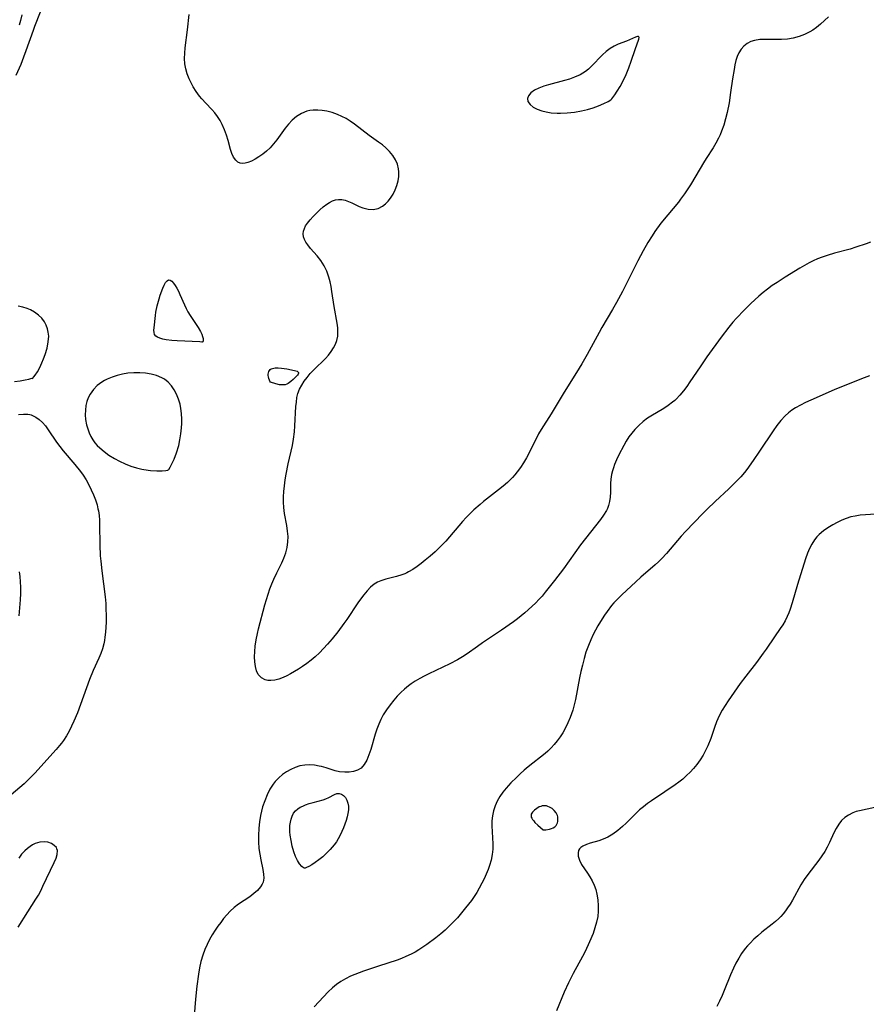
# Model space of a CAD drawing. Header units: inches. Extents: x 1073367 to 1082519, y 1569854 to 1574957.
# Tile 340 of 565: x 1081195 to 1081443, y 1570998 to 1571287. Entities that reach past the tile are written whole.
import ezdxf

# ---------------------------------------------------------------- set-up
doc = ezdxf.new("R2010")
doc.units = ezdxf.units.IN
doc.header["$MEASUREMENT"] = 0
doc.layers.add('CGG_CurvaNivelLidar_v1', color=7, linetype='Continuous', lineweight=30, true_color=0x008008)

msp = doc.modelspace()

# ---------------------------------------------------------------- linework, layer by layer
at = {"layer": 'CGG_CurvaNivelLidar_v1'}
for points in [[(1081201.0032, 1571288.7838, 77), (1081199.3447, 1571284.6313, 77), (1081198.9011, 1571283.4445, 77), (1081196.8161, 1571277.4462, 77), (1081196.1353, 1571275.6161, 77), (1081195.2733, 1571273.5046, 77), (1081193.8824, 1571270.2905, 77)], [(1081195.6466, 1571288.0331, 76.5), (1081195.2484, 1571286.3741, 76.5), (1081194.8549, 1571285.0027, 76.5)], [(1081432.0751, 1571287.4857, 77), (1081430.9474, 1571286.3548, 77), (1081429.7828, 1571285.2898, 77), (1081428.579, 1571284.3092, 77), (1081427.547, 1571283.5811, 77), (1081426.6806, 1571283.0647, 77), (1081425.1221, 1571282.2901, 77), (1081423.4892, 1571281.6599, 77), (1081421.7938, 1571281.1983, 77), (1081420.0588, 1571280.9262, 77), (1081418.2975, 1571280.8063, 77), (1081416.9006, 1571280.7894, 77), (1081413.7329, 1571280.8308, 77), (1081412.0192, 1571280.7728, 77), (1081410.4086, 1571280.5417, 77), (1081409.382, 1571280.227, 77), (1081408.2935, 1571279.6594, 77), (1081407.3296, 1571278.8967, 77), (1081406.5004, 1571277.9666, 77), (1081405.8232, 1571276.8882, 77), (1081405.3507, 1571275.7955, 77), (1081404.9838, 1571274.6138, 77), (1081404.6872, 1571273.3626, 77), (1081404.4285, 1571272.0387, 77), (1081403.984, 1571269.2773, 77), (1081403.4123, 1571265.2331, 77), (1081402.9533, 1571262.2828, 77), (1081402.3912, 1571259.4137, 77), (1081401.9302, 1571257.545, 77), (1081401.3971, 1571255.7255, 77), (1081400.7686, 1571253.9487, 77), (1081400.3328, 1571252.9037, 77), (1081399.8526, 1571251.8806, 77), (1081399.0866, 1571250.4437, 77), (1081398.2537, 1571249.0446, 77), (1081396.2823, 1571245.9621, 77), (1081395.4924, 1571244.6705, 77), (1081393.2194, 1571240.8267, 77), (1081391.6317, 1571238.2148, 77), (1081389.9034, 1571235.5731, 77), (1081388.7591, 1571233.9886, 77), (1081388.0854, 1571233.1249, 77), (1081384.9567, 1571229.3967, 77), (1081382.9948, 1571226.9579, 77), (1081381.2312, 1571224.515, 77), (1081380.398, 1571223.2587, 77), (1081379.1815, 1571221.2954, 77), (1081377.7743, 1571218.8819, 77), (1081376.1991, 1571215.974, 77), (1081371.6961, 1571206.9442, 77), (1081369.9958, 1571203.6994, 77), (1081368.8303, 1571201.6438, 77), (1081365.6999, 1571196.4222, 77), (1081364.8328, 1571194.9154, 77), (1081361.3172, 1571188.4977, 77), (1081359.7598, 1571185.7287, 77), (1081358.2593, 1571183.2091, 77), (1081354.6344, 1571177.4809, 77), (1081350.7942, 1571171.1133, 77), (1081347.9131, 1571166.5666, 77), (1081347.1169, 1571165.2123, 77), (1081346.5768, 1571164.2235, 77), (1081343.5192, 1571158.2096, 77), (1081342.6944, 1571156.7806, 77), (1081341.8002, 1571155.3986, 77), (1081340.8274, 1571154.0747, 77), (1081340.1617, 1571153.267, 77), (1081339.4622, 1571152.4873, 77), (1081338.722, 1571151.7255, 77), (1081337.9511, 1571150.9921, 77), (1081336.6982, 1571149.9055, 77), (1081335.3983, 1571148.8619, 77), (1081330.9766, 1571145.3977, 77), (1081329.9564, 1571144.5553, 77), (1081328.1474, 1571142.9627, 77), (1081326.9883, 1571141.8527, 77), (1081325.8641, 1571140.7069, 77), (1081324.7725, 1571139.5304, 77), (1081323.7123, 1571138.3271, 77), (1081321.0045, 1571135.1032, 77), (1081319.9032, 1571133.8483, 77), (1081319.0002, 1571132.8839, 77), (1081318.1479, 1571132.0228, 77), (1081316.7535, 1571130.7024, 77), (1081315.3234, 1571129.4354, 77), (1081313.8716, 1571128.2183, 77), (1081312.6858, 1571127.2721, 77), (1081311.487, 1571126.3764, 77), (1081310.2678, 1571125.5506, 77), (1081309.0199, 1571124.8184, 77), (1081308.4444, 1571124.5256, 77), (1081307.8982, 1571124.2762, 77), (1081307.0148, 1571123.9307, 77), (1081305.4504, 1571123.4508, 77), (1081302.3413, 1571122.6605, 77), (1081300.8669, 1571122.1852, 77), (1081299.8752, 1571121.7467, 77), (1081299.3533, 1571121.4513, 77), (1081298.9333, 1571121.173, 77), (1081297.8388, 1571120.2788, 77), (1081296.8142, 1571119.2294, 77), (1081295.8402, 1571118.0618, 77), (1081294.9004, 1571116.8061, 77), (1081294.1432, 1571115.7251, 77), (1081290.8881, 1571110.8875, 77), (1081290.0213, 1571109.6528, 77), (1081288.2164, 1571107.2168, 77), (1081286.5837, 1571105.1689, 77), (1081285.2639, 1571103.6076, 77), (1081284.0934, 1571102.333, 77), (1081282.8749, 1571101.108, 77), (1081281.6143, 1571099.9354, 77), (1081280.4197, 1571098.9088, 77), (1081279.1935, 1571097.942, 77), (1081277.9358, 1571097.0482, 77), (1081276.7451, 1571096.2932, 77), (1081274.4156, 1571094.9487, 77), (1081273.2933, 1571094.3547, 77), (1081272.1778, 1571093.8322, 77), (1081270.9894, 1571093.3826, 77), (1081269.8209, 1571093.0766, 77), (1081268.6036, 1571092.9441, 77), (1081267.7643, 1571092.995, 77), (1081266.9783, 1571093.1807, 77), (1081265.8325, 1571093.7974, 77), (1081264.9379, 1571094.759, 77), (1081264.4116, 1571095.8165, 77), (1081264.0739, 1571097.0451, 77), (1081263.881, 1571098.4823, 77), (1081263.825, 1571099.9418, 77), (1081263.876, 1571101.4654, 77), (1081264.0266, 1571103.031, 77), (1081264.3171, 1571104.8783, 77), (1081264.7, 1571106.7438, 77), (1081265.0166, 1571108.1017, 77), (1081266.8388, 1571115.1934, 77), (1081267.2947, 1571116.7593, 77), (1081267.7963, 1571118.3084, 77), (1081268.3401, 1571119.8373, 77), (1081268.9248, 1571121.3416, 77), (1081269.5, 1571122.6962, 77), (1081270.3911, 1571124.5743, 77), (1081271.8375, 1571127.4985, 77), (1081272.4324, 1571128.8486, 77), (1081272.9942, 1571130.4068, 77), (1081273.4045, 1571131.9876, 77), (1081273.6304, 1571133.5873, 77), (1081273.6495, 1571135.179, 77), (1081273.5118, 1571136.7832, 77), (1081273.2729, 1571138.3973, 77), (1081272.6507, 1571141.9487, 77), (1081272.434, 1571143.6768, 77), (1081272.3477, 1571145.2228, 77), (1081272.3506, 1571146.7836, 77), (1081272.4282, 1571148.3919, 77), (1081272.5759, 1571150.006, 77), (1081272.8091, 1571151.7425, 77), (1081273.1036, 1571153.4781, 77), (1081273.718, 1571156.4927, 77), (1081274.9361, 1571161.8654, 77), (1081275.2647, 1571163.6987, 77), (1081275.5308, 1571165.8437, 77), (1081275.6728, 1571167.5722, 77), (1081275.9847, 1571173.23, 77), (1081276.0935, 1571174.5688, 77), (1081276.2714, 1571175.8689, 77), (1081276.5684, 1571177.1246, 77), (1081277.0377, 1571178.3627, 77), (1081277.6541, 1571179.5537, 77), (1081278.3875, 1571180.7029, 77), (1081279.2131, 1571181.8136, 77), (1081280.1567, 1571182.9296, 77), (1081281.2401, 1571184.059, 77), (1081284.6151, 1571187.3456, 77), (1081285.5089, 1571188.3293, 77), (1081286.3207, 1571189.3519, 77), (1081287.0226, 1571190.4227, 77), (1081287.5673, 1571191.5063, 77), (1081287.9662, 1571192.6387, 77), (1081288.2097, 1571193.8397, 77), (1081288.2934, 1571194.9194, 77), (1081288.2523, 1571196.2858, 77), (1081288.0887, 1571197.6715, 77), (1081287.1639, 1571202.5926, 77), (1081286.5284, 1571206.9999, 77), (1081286.2894, 1571208.4275, 77), (1081286.0024, 1571209.834, 77), (1081285.6488, 1571211.2068, 77), (1081285.0596, 1571212.8871, 77), (1081284.243, 1571214.4966, 77), (1081283.2527, 1571216.005, 77), (1081282.1534, 1571217.4165, 77), (1081280.2766, 1571219.5782, 77), (1081279.4354, 1571220.6184, 77), (1081278.8987, 1571221.4036, 77), (1081278.4825, 1571222.2047, 77), (1081278.2226, 1571223.0172, 77), (1081278.1267, 1571223.8437, 77), (1081278.2012, 1571224.6543, 77), (1081278.434, 1571225.45, 77), (1081278.8186, 1571226.2343, 77), (1081279.3232, 1571226.9985, 77), (1081280.1264, 1571227.9918, 77), (1081281.0357, 1571228.9709, 77), (1081282.0063, 1571229.9381, 77), (1081282.9916, 1571230.8755, 77), (1081283.9993, 1571231.7642, 77), (1081285.0338, 1571232.5629, 77), (1081285.8345, 1571233.077, 77), (1081286.6558, 1571233.492, 77), (1081287.565, 1571233.8021, 77), (1081288.4935, 1571233.9442, 77), (1081289.4469, 1571233.8988, 77), (1081290.4036, 1571233.6897, 77), (1081291.3877, 1571233.3409, 77), (1081292.3693, 1571232.9037, 77), (1081294.5048, 1571231.8786, 77), (1081295.5957, 1571231.4393, 77), (1081297.1071, 1571231.0501, 77), (1081298.6189, 1571230.9878, 77), (1081300.0387, 1571231.3122, 77), (1081301.371, 1571231.9834, 77), (1081302.2325, 1571232.638, 77), (1081303.0232, 1571233.4191, 77), (1081303.7365, 1571234.3065, 77), (1081304.4839, 1571235.4942, 77), (1081305.1059, 1571236.7777, 77), (1081305.5741, 1571238.0526, 77), (1081305.9168, 1571239.3624, 77), (1081306.1186, 1571240.6858, 77), (1081306.1556, 1571242.0028, 77), (1081306.0622, 1571242.9344, 77), (1081305.7318, 1571244.243, 77), (1081305.2018, 1571245.5004, 77), (1081304.4178, 1571246.8234, 77), (1081303.4422, 1571248.0378, 77), (1081302.3728, 1571249.053, 77), (1081301.3174, 1571249.9082, 77), (1081300.2012, 1571250.7366, 77), (1081297.4405, 1571252.6988, 77), (1081293.1341, 1571256.0055, 77), (1081291.9038, 1571256.8658, 77), (1081290.6943, 1571257.614, 77), (1081289.4488, 1571258.2786, 77), (1081288.1698, 1571258.845, 77), (1081286.6018, 1571259.3773, 77), (1081285.0115, 1571259.7654, 77), (1081283.6718, 1571259.9872, 77), (1081282.3424, 1571260.1009, 77), (1081281.034, 1571260.0851, 77), (1081280.0696, 1571259.9718, 77), (1081279.1304, 1571259.7601, 77), (1081277.5782, 1571259.1474, 77), (1081276.1349, 1571258.2638, 77), (1081274.8191, 1571257.1492, 77), (1081273.8015, 1571256.0346, 77), (1081272.8526, 1571254.8201, 77), (1081270.3864, 1571251.4561, 77), (1081269.431, 1571250.2424, 77), (1081268.4369, 1571249.1033, 77), (1081267.3861, 1571248.0788, 77), (1081266.2636, 1571247.1933, 77), (1081265.1075, 1571246.4172, 77), (1081264.0174, 1571245.7547, 77), (1081262.9416, 1571245.1884, 77), (1081261.8876, 1571244.7648, 77), (1081261.064, 1571244.5624, 77), (1081260.2763, 1571244.5064, 77), (1081259.6286, 1571244.5949, 77), (1081258.9469, 1571244.875, 77), (1081258.3117, 1571245.4077, 77), (1081257.6757, 1571246.3598, 77), (1081257.2189, 1571247.41, 77), (1081256.8254, 1571248.5959, 77), (1081256.0893, 1571251.212, 77), (1081255.6116, 1571252.7789, 77), (1081255.0253, 1571254.3608, 77), (1081254.3356, 1571255.9089, 77), (1081253.7092, 1571257.1058, 77), (1081252.9938, 1571258.2432, 77), (1081252.1817, 1571259.2949, 77), (1081251.2906, 1571260.2978, 77), (1081249.5188, 1571262.1598, 77), (1081248.3414, 1571263.4508, 77), (1081247.719, 1571264.1932, 77), (1081246.7265, 1571265.5303, 77), (1081245.8329, 1571266.9373, 77), (1081245.2025, 1571268.0868, 77), (1081244.6452, 1571269.2674, 77), (1081244.092, 1571270.7067, 77), (1081243.674, 1571272.1785, 77), (1081243.415, 1571273.6772, 77), (1081243.3309, 1571275.2189, 77), (1081243.3839, 1571276.7792, 77), (1081243.5221, 1571278.3546, 77), (1081244.1539, 1571283.6461, 77), (1081244.6179, 1571288.1117, 77)], [(1081444.4328, 1571221.3831, 77.5), (1081443.1456, 1571220.9002, 77.5), (1081440.1385, 1571219.9148, 77.5), (1081438.4211, 1571219.4138, 77.5), (1081433.8681, 1571218.1648, 77.5), (1081431.7494, 1571217.5386, 77.5), (1081430.3023, 1571217.0535, 77.5), (1081428.8837, 1571216.5059, 77.5), (1081427.6423, 1571215.9484, 77.5), (1081426.4288, 1571215.3326, 77.5), (1081423.7462, 1571213.7851, 77.5), (1081419.388, 1571211.1436, 77.5), (1081417.024, 1571209.6366, 77.5), (1081415.6165, 1571208.6821, 77.5), (1081414.2398, 1571207.6841, 77.5), (1081412.9604, 1571206.6812, 77.5), (1081411.7135, 1571205.6355, 77.5), (1081410.4953, 1571204.5538, 77.5), (1081409.3039, 1571203.4406, 77.5), (1081407.3547, 1571201.5112, 77.5), (1081405.1576, 1571199.1697, 77.5), (1081404.1038, 1571197.9582, 77.5), (1081402.9268, 1571196.515, 77.5), (1081400.6661, 1571193.5466, 77.5), (1081396.4741, 1571187.8257, 77.5), (1081394.4465, 1571184.9317, 77.5), (1081391.4985, 1571180.4843, 77.5), (1081390.5592, 1571179.1319, 77.5), (1081389.5815, 1571177.8264, 77.5), (1081388.5478, 1571176.5863, 77.5), (1081387.4375, 1571175.4341, 77.5), (1081387.0346, 1571175.0633, 77.5), (1081386.4011, 1571174.5262, 77.5), (1081385.1284, 1571173.5744, 77.5), (1081383.7987, 1571172.6973, 77.5), (1081380.0581, 1571170.4574, 77.5), (1081379.0704, 1571169.8206, 77.5), (1081377.7494, 1571168.8313, 77.5), (1081376.5068, 1571167.7335, 77.5), (1081375.3472, 1571166.5391, 77.5), (1081374.4388, 1571165.4624, 77.5), (1081373.5952, 1571164.3313, 77.5), (1081372.8179, 1571163.153, 77.5), (1081372.058, 1571161.8488, 77.5), (1081370.6287, 1571159.1079, 77.5), (1081369.9574, 1571157.6864, 77.5), (1081369.3623, 1571156.2485, 77.5), (1081369.0394, 1571155.3277, 77.5), (1081368.7661, 1571154.399, 77.5), (1081368.5265, 1571153.3502, 77.5), (1081368.3298, 1571151.9801, 77.5), (1081368.2419, 1571150.6867, 77.5), (1081368.1861, 1571148.1308, 77.5), (1081368.1221, 1571146.7475, 77.5), (1081367.9498, 1571145.4003, 77.5), (1081367.6517, 1571144.2461, 77.5), (1081367.3217, 1571143.4108, 77.5), (1081366.995, 1571142.7565, 77.5), (1081366.1729, 1571141.4225, 77.5), (1081365.2151, 1571140.1141, 77.5), (1081360.8751, 1571134.6327, 77.5), (1081359.4436, 1571132.7161, 77.5), (1081354.3692, 1571125.7361, 77.5), (1081351.8045, 1571122.3234, 77.5), (1081349.0891, 1571118.858, 77.5), (1081348.1392, 1571117.7323, 77.5), (1081347.2202, 1571116.7136, 77.5), (1081346.2678, 1571115.7262, 77.5), (1081345.1771, 1571114.6702, 77.5), (1081343.0389, 1571112.7714, 77.5), (1081340.9546, 1571111.0812, 77.5), (1081339.7365, 1571110.1535, 77.5), (1081336.2835, 1571107.6855, 77.5), (1081330.6354, 1571103.98, 77.5), (1081329.1583, 1571102.9799, 77.5), (1081326.1493, 1571100.8354, 77.5), (1081324.7813, 1571099.9033, 77.5), (1081323.3773, 1571099.0375, 77.5), (1081321.137, 1571097.8615, 77.5), (1081314.9458, 1571094.945, 77.5), (1081313.5849, 1571094.2666, 77.5), (1081312.2505, 1571093.5505, 77.5), (1081310.9554, 1571092.7795, 77.5), (1081309.7904, 1571091.9971, 77.5), (1081308.9709, 1571091.3915, 77.5), (1081307.8218, 1571090.4414, 77.5), (1081306.727, 1571089.4236, 77.5), (1081305.681, 1571088.3505, 77.5), (1081304.6811, 1571087.2317, 77.5), (1081303.554, 1571085.8499, 77.5), (1081302.5078, 1571084.4122, 77.5), (1081301.5645, 1571082.9132, 77.5), (1081300.8664, 1571081.59, 77.5), (1081300.2495, 1571080.1678, 77.5), (1081299.7179, 1571078.7098, 77.5), (1081299.2438, 1571077.2344, 77.5), (1081297.8985, 1571072.8, 77.5), (1081297.345, 1571071.1687, 77.5), (1081296.7303, 1571069.668, 77.5), (1081295.9936, 1571068.362, 77.5), (1081295.0649, 1571067.3314, 77.5), (1081294.0489, 1571066.7117, 77.5), (1081292.878, 1571066.3261, 77.5), (1081291.6002, 1571066.1334, 77.5), (1081290.2568, 1571066.1044, 77.5), (1081288.77, 1571066.2483, 77.5), (1081287.4678, 1571066.5405, 77.5), (1081284.8207, 1571067.3571, 77.5), (1081283.4591, 1571067.7403, 77.5), (1081282.8002, 1571067.8895, 77.5), (1081281.3875, 1571068.1257, 77.5), (1081279.9623, 1571068.2339, 77.5), (1081278.5416, 1571068.1801, 77.5), (1081277.1423, 1571067.9359, 77.5), (1081275.7749, 1571067.517, 77.5), (1081274.4517, 1571066.9432, 77.5), (1081273.1999, 1571066.237, 77.5), (1081272.0146, 1571065.4076, 77.5), (1081270.9086, 1571064.4649, 77.5), (1081269.8996, 1571063.4119, 77.5), (1081269.2873, 1571062.6406, 77.5), (1081268.3209, 1571061.1239, 77.5), (1081267.5043, 1571059.4863, 77.5), (1081266.8074, 1571057.7632, 77.5), (1081266.2118, 1571055.9816, 77.5), (1081265.858, 1571054.7315, 77.5), (1081265.5597, 1571053.464, 77.5), (1081265.2425, 1571051.5954, 77.5), (1081265.048, 1571049.7071, 77.5), (1081264.9574, 1571047.5983, 77.5), (1081264.984, 1571045.6665, 77.5), (1081265.1204, 1571043.7674, 77.5), (1081265.3429, 1571042.0897, 77.5), (1081265.6393, 1571040.472, 77.5), (1081266.2758, 1571037.565, 77.5), (1081266.4977, 1571036.2436, 77.5), (1081266.5582, 1571035.0304, 77.5), (1081266.4941, 1571034.4284, 77.5), (1081266.3617, 1571033.9071, 77.5), (1081266.1056, 1571033.3012, 77.5), (1081265.596, 1571032.4901, 77.5), (1081264.7257, 1571031.4837, 77.5), (1081263.6712, 1571030.5243, 77.5), (1081262.4777, 1571029.6165, 77.5), (1081259.1075, 1571027.3945, 77.5), (1081257.8537, 1571026.4565, 77.5), (1081256.6747, 1571025.4114, 77.5), (1081255.6869, 1571024.3546, 77.5), (1081254.7562, 1571023.2199, 77.5), (1081253.9093, 1571022.1072, 77.5), (1081253.0854, 1571020.9567, 77.5), (1081252.2889, 1571019.7729, 77.5), (1081251.4436, 1571018.4228, 77.5), (1081250.6481, 1571017.0378, 77.5), (1081249.914, 1571015.6184, 77.5), (1081249.2566, 1571014.1628, 77.5), (1081248.6466, 1571012.5116, 77.5), (1081248.1255, 1571010.6754, 77.5), (1081247.7127, 1571008.7963, 77.5), (1081247.3789, 1571006.887, 77.5), (1081246.9113, 1571003.4201, 77.5), (1081246.5346, 1570999.5816, 77.5), (1081246.0078, 1570993.4771, 77.5)], [(1081193.4749, 1571180.5789, 77.5), (1081195.1261, 1571180.7956, 77.5), (1081196.5563, 1571181.0528, 77.5), (1081197.6633, 1571181.2985, 77.5), (1081198.5, 1571181.5237, 77.5), (1081198.5938, 1571181.4927, 77.5), (1081198.7922, 1571181.6144, 77.5), (1081199.1273, 1571181.9425, 77.5), (1081199.5392, 1571182.4571, 77.5), (1081200.1723, 1571183.4255, 77.5), (1081200.8421, 1571184.6516, 77.5), (1081201.5073, 1571186.0748, 77.5), (1081201.9889, 1571187.255, 77.5), (1081202.4311, 1571188.4849, 77.5), (1081202.9845, 1571190.3527, 77.5), (1081203.3558, 1571192.1696, 77.5), (1081203.4822, 1571193.8377, 77.5), (1081203.3725, 1571195.0025, 77.5), (1081203.1157, 1571196.0726, 77.5), (1081202.737, 1571197.0927, 77.5), (1081202.2307, 1571198.0465, 77.5), (1081201.4216, 1571199.1166, 77.5), (1081200.4509, 1571200.0665, 77.5), (1081199.357, 1571200.8961, 77.5), (1081198.1637, 1571201.5919, 77.5), (1081197.1556, 1571202.0315, 77.5), (1081195.8867, 1571202.4108, 77.5), (1081194.5719, 1571202.6503, 77.5)], [(1081444.1608, 1571182.2996, 78), (1081442.5673, 1571181.6263, 78), (1081436.9139, 1571179.3882, 78), (1081433.7939, 1571178.1152, 78), (1081426.9052, 1571175.1253, 78), (1081425.3776, 1571174.4291, 78), (1081423.8878, 1571173.6878, 78), (1081422.4528, 1571172.8782, 78), (1081421.3995, 1571172.1929, 78), (1081420.4002, 1571171.4413, 78), (1081419.4169, 1571170.5693, 78), (1081418.1353, 1571169.193, 78), (1081416.9582, 1571167.6979, 78), (1081415.8468, 1571166.1234, 78), (1081411.8831, 1571160.1336, 78), (1081410.0452, 1571157.4401, 78), (1081408.1202, 1571154.8159, 78), (1081407.44, 1571153.9603, 78), (1081406.3699, 1571152.701, 78), (1081405.2557, 1571151.4812, 78), (1081404.1033, 1571150.2978, 78), (1081402.9165, 1571149.1498, 78), (1081398.8568, 1571145.4717, 78), (1081396.4941, 1571143.1849, 78), (1081395.2336, 1571141.8861, 78), (1081390.1978, 1571136.609, 78), (1081388.9515, 1571135.2642, 78), (1081384.6274, 1571130.2332, 78), (1081383.2251, 1571128.7142, 78), (1081382.253, 1571127.7589, 78), (1081381.2489, 1571126.8327, 78), (1081377.1086, 1571123.2287, 78), (1081375.6534, 1571121.9181, 78), (1081371.5389, 1571118.103, 78), (1081370.3171, 1571116.9288, 78), (1081369.1515, 1571115.7062, 78), (1081368.4849, 1571114.9298, 78), (1081367.1789, 1571113.2231, 78), (1081366.4301, 1571112.1379, 78), (1081365.7123, 1571111.0271, 78), (1081364.4909, 1571108.9756, 78), (1081363.1586, 1571106.4821, 78), (1081362.399, 1571104.8895, 78), (1081361.7133, 1571103.2633, 78), (1081361.3393, 1571102.2553, 78), (1081360.995, 1571101.2348, 78), (1081360.4398, 1571099.3856, 78), (1081359.9483, 1571097.5125, 78), (1081359.5097, 1571095.6224, 78), (1081359.1177, 1571093.7208, 78), (1081357.933, 1571087.3973, 78), (1081357.5734, 1571085.8241, 78), (1081357.1482, 1571084.2759, 78), (1081356.3886, 1571082.1187, 78), (1081355.7329, 1571080.5995, 78), (1081354.9995, 1571079.1202, 78), (1081354.1921, 1571077.6854, 78), (1081353.4266, 1571076.4758, 78), (1081352.6011, 1571075.312, 78), (1081351.7102, 1571074.2028, 78), (1081350.8058, 1571073.216, 78), (1081349.84, 1571072.2887, 78), (1081349.0558, 1571071.6132, 78), (1081344.0684, 1571067.7122, 78), (1081342.8837, 1571066.7012, 78), (1081341.7311, 1571065.6539, 78), (1081340.6092, 1571064.5781, 78), (1081339.019, 1571062.9595, 78), (1081337.6426, 1571061.4254, 78), (1081336.6674, 1571060.2102, 78), (1081335.7822, 1571058.9544, 78), (1081335.0118, 1571057.6504, 78), (1081334.3655, 1571056.2503, 78), (1081333.8783, 1571054.8007, 78), (1081333.5626, 1571053.3117, 78), (1081333.4279, 1571051.8544, 78), (1081333.419, 1571050.3779, 78), (1081333.7378, 1571045.1352, 78), (1081333.7119, 1571043.5329, 78), (1081333.5156, 1571041.941, 78), (1081333.1673, 1571040.3551, 78), (1081332.6983, 1571038.7765, 78), (1081332.2898, 1571037.6197, 78), (1081331.7435, 1571036.2484, 78), (1081331.1408, 1571034.8882, 78), (1081330.4866, 1571033.5424, 78), (1081329.7338, 1571032.1305, 78), (1081328.998, 1571030.8819, 78), (1081328.2091, 1571029.6619, 78), (1081327.4147, 1571028.5338, 78), (1081325.7269, 1571026.34, 78), (1081324.5348, 1571024.8874, 78), (1081323.3113, 1571023.4633, 78), (1081322.1936, 1571022.2278, 78), (1081321.0349, 1571021.037, 78), (1081319.7478, 1571019.8385, 78), (1081318.4078, 1571018.7032, 78), (1081316.9697, 1571017.5788, 78), (1081314.3688, 1571015.6507, 78), (1081313.2166, 1571014.8342, 78), (1081312.0415, 1571014.057, 78), (1081310.8936, 1571013.3712, 78), (1081309.711, 1571012.7458, 78), (1081308.2294, 1571012.0719, 78), (1081306.9291, 1571011.5506, 78), (1081305.6066, 1571011.0685, 78), (1081300.1595, 1571009.2798, 78), (1081295.8097, 1571007.8091, 78), (1081293.2248, 1571006.8405, 78), (1081291.9474, 1571006.2958, 78), (1081290.4975, 1571005.5924, 78), (1081289.1131, 1571004.7945, 78), (1081287.8137, 1571003.883, 78), (1081286.6406, 1571002.9067, 78), (1081285.3783, 1571001.6992, 78), (1081281.3197, 1570997.3599, 78)], [(1081194.6656, 1571170.878, 77), (1081196.0708, 1571171.0575, 77), (1081197.4064, 1571171.0327, 77), (1081197.9884, 1571170.9304, 77), (1081198.3721, 1571170.8237, 77), (1081199.7271, 1571170.177, 77), (1081200.7132, 1571169.4487, 77), (1081201.6391, 1571168.5682, 77), (1081202.5049, 1571167.5647, 77), (1081203.3184, 1571166.458, 77), (1081205.7757, 1571162.8214, 77), (1081206.7066, 1571161.5771, 77), (1081207.7451, 1571160.3049, 77), (1081211.1824, 1571156.2825, 77), (1081212.8317, 1571154.1974, 77), (1081213.5941, 1571153.1161, 77), (1081214.4527, 1571151.7367, 77), (1081215.2367, 1571150.3151, 77), (1081215.9549, 1571148.8755, 77), (1081216.6082, 1571147.4123, 77), (1081217.1834, 1571145.9267, 77), (1081217.662, 1571144.4184, 77), (1081217.9338, 1571143.3124, 77), (1081218.0529, 1571142.6883, 77), (1081218.2339, 1571141.3516, 77), (1081218.3386, 1571139.9972, 77), (1081218.3895, 1571138.629, 77), (1081218.438, 1571132.7054, 77), (1081218.6139, 1571129.5039, 77), (1081218.7484, 1571127.8985, 77), (1081219.0419, 1571125.0683, 77), (1081220.0161, 1571117.4708, 77), (1081220.2016, 1571115.5359, 77), (1081220.2686, 1571114.5012, 77), (1081220.3473, 1571111.5629, 77), (1081220.3276, 1571110.0724, 77), (1081220.2632, 1571108.5891, 77), (1081220.1468, 1571107.116, 77), (1081219.9683, 1571105.6569, 77), (1081219.8103, 1571104.704, 77), (1081219.6152, 1571103.7606, 77), (1081219.21, 1571102.2501, 77), (1081218.7313, 1571100.8491, 77), (1081218.1794, 1571099.4722, 77), (1081216.5532, 1571095.8583, 77), (1081215.4665, 1571093.2239, 77), (1081211.877, 1571083.5158, 77), (1081210.8596, 1571081.0737, 77), (1081210.1802, 1571079.6077, 77), (1081209.4503, 1571078.1742, 77), (1081208.6608, 1571076.7812, 77), (1081207.7991, 1571075.4392, 77), (1081207.2333, 1571074.6505, 77), (1081206.6634, 1571073.9114, 77), (1081205.698, 1571072.7567, 77), (1081199.4221, 1571065.862, 77), (1081197.4809, 1571063.84, 77), (1081196.2879, 1571062.7038, 77), (1081195.0565, 1571061.6019, 77), (1081192.5212, 1571059.4647, 77)], [(1081447.27, 1571141.7896, 78.5), (1081442.9742, 1571141.5539, 78.5), (1081441.4145, 1571141.4069, 78.5), (1081439.8843, 1571141.1724, 78.5), (1081438.6957, 1571140.8984, 78.5), (1081437.3211, 1571140.4605, 78.5), (1081435.9847, 1571139.9208, 78.5), (1081434.6832, 1571139.3021, 78.5), (1081433.4154, 1571138.623, 78.5), (1081431.9537, 1571137.7465, 78.5), (1081430.6337, 1571136.8245, 78.5), (1081429.4197, 1571135.7896, 78.5), (1081428.7028, 1571135.0413, 78.5), (1081428.0469, 1571134.2361, 78.5), (1081427.189, 1571132.9483, 78.5), (1081426.5054, 1571131.6447, 78.5), (1081425.9222, 1571130.2719, 78.5), (1081425.3394, 1571128.6202, 78.5), (1081423.0207, 1571121.1081, 78.5), (1081421.5013, 1571115.7014, 78.5), (1081420.8931, 1571113.8951, 78.5), (1081420.4675, 1571112.7984, 78.5), (1081419.9984, 1571111.729, 78.5), (1081419.3828, 1571110.5072, 78.5), (1081418.7068, 1571109.3321, 78.5), (1081417.9781, 1571108.2057, 78.5), (1081416.2655, 1571105.8175, 78.5), (1081413.8338, 1571102.1709, 78.5), (1081412.9752, 1571100.9443, 78.5), (1081410.9555, 1571098.2427, 78.5), (1081407.8326, 1571094.2442, 78.5), (1081406.2379, 1571092.0767, 78.5), (1081402.7149, 1571087.0198, 78.5), (1081401.7949, 1571085.648, 78.5), (1081400.9312, 1571084.2554, 78.5), (1081400.0645, 1571082.6333, 78.5), (1081399.3104, 1571080.8625, 78.5), (1081398.7293, 1571079.2423, 78.5), (1081397.6214, 1571075.9661, 78.5), (1081396.7574, 1571073.7992, 78.5), (1081396.09, 1571072.4325, 78.5), (1081395.3438, 1571071.1031, 78.5), (1081394.4503, 1571069.7005, 78.5), (1081393.4735, 1571068.3509, 78.5), (1081392.5445, 1571067.2143, 78.5), (1081391.5546, 1571066.1267, 78.5), (1081390.5076, 1571065.0902, 78.5), (1081389.4043, 1571064.1093, 78.5), (1081388.2369, 1571063.1786, 78.5), (1081387.1354, 1571062.3648, 78.5), (1081384.1643, 1571060.3285, 78.5), (1081380.2247, 1571057.7411, 78.5), (1081379.0426, 1571056.9054, 78.5), (1081377.8673, 1571055.9981, 78.5), (1081376.7383, 1571055.0412, 78.5), (1081375.7563, 1571054.1355, 78.5), (1081372.7501, 1571051.1698, 78.5), (1081371.7154, 1571050.1883, 78.5), (1081370.3256, 1571048.9848, 78.5), (1081368.8855, 1571047.9128, 78.5), (1081367.3842, 1571047.0219, 78.5), (1081366.0682, 1571046.4404, 78.5), (1081364.7627, 1571045.9891, 78.5), (1081362.2495, 1571045.2628, 78.5), (1081361.1223, 1571044.9053, 78.5), (1081360.0426, 1571044.4443, 78.5), (1081359.4839, 1571044.0857, 78.5), (1081359.062, 1571043.6514, 78.5), (1081358.7945, 1571043.1152, 78.5), (1081358.6747, 1571042.4952, 78.5), (1081358.737, 1571041.475, 78.5), (1081359.102, 1571040.2932, 78.5), (1081359.7224, 1571039.0738, 78.5), (1081361.4755, 1571036.4947, 78.5), (1081362.1682, 1571035.4074, 78.5), (1081362.812, 1571034.256, 78.5), (1081363.3803, 1571033.045, 78.5), (1081363.8597, 1571031.7431, 78.5), (1081364.2219, 1571030.3937, 78.5), (1081364.5018, 1571028.6692, 78.5), (1081364.618, 1571026.9114, 78.5), (1081364.5981, 1571025.3498, 78.5), (1081364.4452, 1571023.7895, 78.5), (1081364.1171, 1571022.1419, 78.5), (1081363.6497, 1571020.5051, 78.5), (1081363.0802, 1571018.8761, 78.5), (1081362.0766, 1571016.4132, 78.5), (1081360.7559, 1571013.5954, 78.5), (1081359.9742, 1571012.075, 78.5), (1081357.243, 1571007.0745, 78.5), (1081355.876, 1571004.4039, 78.5), (1081354.6173, 1571001.6479, 78.5), (1081352.389, 1570996.1818, 78.5)], [(1081194.8299, 1571111.9483, 77), (1081195.2025, 1571116.572, 77), (1081195.2845, 1571118.4311, 77), (1081195.2954, 1571120.2917, 77), (1081195.2493, 1571121.8899, 77), (1081195.1238, 1571123.4818, 77), (1081194.9414, 1571124.7769, 77)], [(1081445.6549, 1571055.7288, 79), (1081441.1928, 1571054.8134, 79), (1081440.2125, 1571054.5411, 79), (1081439.2638, 1571054.2005, 79), (1081437.9486, 1571053.5489, 79), (1081436.8928, 1571052.8215, 79), (1081435.9565, 1571051.9506, 79), (1081435.1019, 1571050.8638, 79), (1081434.3671, 1571049.6517, 79), (1081433.711, 1571048.3518, 79), (1081432.4155, 1571045.4923, 79), (1081431.7451, 1571044.1229, 79), (1081431.0133, 1571042.8206, 79), (1081430.199, 1571041.5554, 79), (1081429.2856, 1571040.2983, 79), (1081426.0328, 1571036.1506, 79), (1081424.969, 1571034.6377, 79), (1081423.9824, 1571033.0728, 79), (1081421.5262, 1571028.6334, 79), (1081420.848, 1571027.4715, 79), (1081420.1345, 1571026.3414, 79), (1081419.5069, 1571025.4381, 79), (1081418.8339, 1571024.5739, 79), (1081418.1321, 1571023.7841, 79), (1081417.5429, 1571023.1907, 79), (1081416.6099, 1571022.3436, 79), (1081415.6331, 1571021.5366, 79), (1081412.5915, 1571019.1879, 79), (1081411.3931, 1571018.1966, 79), (1081410.2352, 1571017.1534, 79), (1081409.131, 1571016.0521, 79), (1081408.4055, 1571015.252, 79), (1081407.7149, 1571014.4208, 79), (1081406.6516, 1571012.9745, 79), (1081405.7743, 1571011.5882, 79), (1081404.9723, 1571010.1485, 79), (1081404.2334, 1571008.6671, 79), (1081403.3528, 1571006.6913, 79), (1081401.5079, 1571002.1192, 79), (1081400.8894, 1571000.6622, 79), (1081400.1369, 1570999.0528, 79), (1081399.3357, 1570997.4623, 79)], [(1081194.5325, 1571020.6641, 77.5), (1081197.3164, 1571025.1455, 77.5), (1081199.7058, 1571028.8686, 77.5), (1081200.4558, 1571030.1103, 77.5), (1081201.1544, 1571031.3745, 77.5), (1081201.7971, 1571032.6767, 77.5), (1081205.1105, 1571039.6657, 77.5), (1081205.6257, 1571040.8838, 77.5), (1081205.9685, 1571042.007, 77.5), (1081206.0463, 1571043.1348, 77.5), (1081205.9019, 1571043.6893, 77.5), (1081205.7377, 1571044.0016, 77.5), (1081205.1263, 1571044.672, 77.5), (1081204.2802, 1571045.2021, 77.5), (1081203.2659, 1571045.5651, 77.5), (1081202.1375, 1571045.7219, 77.5), (1081200.84, 1571045.6134, 77.5), (1081199.5302, 1571045.2129, 77.5), (1081198.7583, 1571044.8306, 77.5), (1081198.0081, 1571044.3559, 77.5), (1081197.2226, 1571043.7523, 77.5), (1081196.4748, 1571043.0665, 77.5), (1081195.5544, 1571042.0558, 77.5), (1081194.682, 1571040.9611, 77.5)]]:
    msp.add_polyline3d(points, dxfattribs=at)
for points in [[(1081368.5, 1571263.3718, 77), (1081368.5668, 1571263.3897, 77), (1081368.9057, 1571263.7885, 77), (1081369.4712, 1571264.5713, 77), (1081370.1965, 1571265.6761, 77), (1081371.0147, 1571267.0461, 77), (1081371.9135, 1571268.7266, 77), (1081372.7863, 1571270.5659, 77), (1081373.582, 1571272.4823, 77), (1081374.2725, 1571274.4151, 77), (1081375.3994, 1571277.8679, 77), (1081376.5291, 1571280.881, 77), (1081376.607, 1571281.4, 77), (1081376.5444, 1571281.5745, 77), (1081376.4001, 1571281.6679, 77), (1081376.1486, 1571281.6765, 77), (1081375.5521, 1571281.5004, 77), (1081372.8553, 1571280.3114, 77), (1081370.4746, 1571279.4329, 77), (1081369.2494, 1571278.8662, 77), (1081368.0876, 1571278.1456, 77), (1081366.9595, 1571277.2783, 77), (1081365.8695, 1571276.3015, 77), (1081362.6413, 1571272.9805, 77), (1081361.7705, 1571272.163, 77), (1081360.8408, 1571271.418, 77), (1081359.3064, 1571270.4819, 77), (1081357.6297, 1571269.7312, 77), (1081356.1867, 1571269.2287, 77), (1081354.703, 1571268.7947, 77), (1081349.9966, 1571267.5648, 77), (1081348.6141, 1571267.1413, 77), (1081347.1607, 1571266.5892, 77), (1081345.885, 1571265.9415, 77), (1081344.8491, 1571265.1817, 77), (1081344.131, 1571264.3455, 77), (1081343.8215, 1571263.473, 77), (1081344.0024, 1571262.5996, 77), (1081344.6087, 1571261.7668, 77), (1081345.5563, 1571261.0173, 77), (1081346.7014, 1571260.4237, 77), (1081348.0375, 1571259.9388, 77), (1081349.3329, 1571259.5988, 77), (1081350.8411, 1571259.3607, 77), (1081352.5839, 1571259.2433, 77), (1081353.5071, 1571259.2309, 77), (1081355.5318, 1571259.307, 77), (1081357.6211, 1571259.5221, 77), (1081359.7019, 1571259.8751, 77), (1081361.4737, 1571260.2933, 77), (1081363.1381, 1571260.7883, 77), (1081364.6505, 1571261.3321, 77), (1081366.2449, 1571262.0198, 77), (1081367.472, 1571262.6455, 77), (1081368.2579, 1571263.1209, 77), (1081368.5167, 1571263.3603, 77)], [(1081248.5, 1571192.0852, 77), (1081248.3729, 1571192.1625, 77), (1081247.8017, 1571192.2276, 77), (1081241.1032, 1571192.5028, 77), (1081239.566, 1571192.6254, 77), (1081237.9466, 1571192.828, 77), (1081236.9112, 1571193.0236, 77), (1081236.096, 1571193.2592, 77), (1081235.4195, 1571193.553, 77), (1081234.8815, 1571193.9237, 77), (1081234.5203, 1571194.3916, 77), (1081234.3623, 1571194.9587, 77), (1081234.3465, 1571195.621, 77), (1081234.4122, 1571196.3624, 77), (1081234.7902, 1571199.9266, 77), (1081234.9319, 1571200.8616, 77), (1081235.3138, 1571202.7581, 77), (1081235.8556, 1571204.8091, 77), (1081236.1899, 1571205.8854, 77), (1081236.9362, 1571207.9555, 77), (1081237.3323, 1571208.8503, 77), (1081237.7454, 1571209.5962, 77), (1081238.1797, 1571210.1335, 77), (1081238.6413, 1571210.3825, 77), (1081239.0944, 1571210.2976, 77), (1081239.5676, 1571209.9588, 77), (1081240.052, 1571209.4267, 77), (1081240.5391, 1571208.7485, 77), (1081241.0209, 1571207.9599, 77), (1081241.4894, 1571207.0877, 77), (1081241.9598, 1571206.1067, 77), (1081243.3182, 1571203.0173, 77), (1081243.787, 1571202.0144, 77), (1081244.3012, 1571201.0243, 77), (1081244.9215, 1571199.9728, 77), (1081247.3375, 1571196.425, 77), (1081247.9995, 1571195.2814, 77), (1081248.3581, 1571194.5048, 77), (1081248.6133, 1571193.7913, 77), (1081248.7643, 1571193.1701, 77), (1081248.8046, 1571192.5511, 77), (1081248.6903, 1571192.1786, 77)], [(1081238.5, 1571154.6658, 77.5), (1081238.6589, 1571154.8367, 77.5), (1081239.0571, 1571155.472, 77.5), (1081239.6157, 1571156.5026, 77.5), (1081240.2557, 1571157.8682, 77.5), (1081240.9791, 1571159.7363, 77.5), (1081241.6127, 1571161.8657, 77.5), (1081241.973, 1571163.536, 77.5), (1081242.2374, 1571165.2569, 77.5), (1081242.4112, 1571166.9875, 77.5), (1081242.4856, 1571168.2804, 77.5), (1081242.5067, 1571169.5363, 77.5), (1081242.4401, 1571171.1676, 77.5), (1081242.263, 1571172.6438, 77.5), (1081241.9845, 1571173.9563, 77.5), (1081241.5461, 1571175.4629, 77.5), (1081240.9759, 1571176.8902, 77.5), (1081240.2809, 1571178.168, 77.5), (1081239.449, 1571179.3332, 77.5), (1081238.4854, 1571180.3646, 77.5), (1081237.3867, 1571181.2326, 77.5), (1081236.6026, 1571181.6915, 77.5), (1081235.1309, 1571182.3107, 77.5), (1081233.5503, 1571182.7453, 77.5), (1081231.8956, 1571183.0243, 77.5), (1081230.1949, 1571183.1611, 77.5), (1081228.4714, 1571183.1552, 77.5), (1081226.6504, 1571182.9858, 77.5), (1081225.0904, 1571182.7172, 77.5), (1081223.5587, 1571182.3465, 77.5), (1081222.0717, 1571181.8754, 77.5), (1081220.6499, 1571181.2973, 77.5), (1081219.8307, 1571180.8884, 77.5), (1081219.052, 1571180.4266, 77.5), (1081217.7216, 1571179.4035, 77.5), (1081216.5712, 1571178.2006, 77.5), (1081215.6254, 1571176.8432, 77.5), (1081215.097, 1571175.796, 77.5), (1081214.6889, 1571174.6928, 77.5), (1081214.4023, 1571173.5466, 77.5), (1081214.2265, 1571172.203, 77.5), (1081214.1974, 1571170.8364, 77.5), (1081214.3035, 1571169.4635, 77.5), (1081214.5853, 1571167.8903, 77.5), (1081214.9066, 1571166.7085, 77.5), (1081215.3228, 1571165.5587, 77.5), (1081215.845, 1571164.4548, 77.5), (1081216.4053, 1571163.5258, 77.5), (1081217.05, 1571162.645, 77.5), (1081217.7171, 1571161.8694, 77.5), (1081218.4421, 1571161.1357, 77.5), (1081219.7089, 1571160.0411, 77.5), (1081221.0918, 1571159.0213, 77.5), (1081222.746, 1571158.0147, 77.5), (1081224.2649, 1571157.2168, 77.5), (1081225.8966, 1571156.4692, 77.5), (1081227.6027, 1571155.8066, 77.5), (1081229.1781, 1571155.3075, 77.5), (1081230.7527, 1571154.9247, 77.5), (1081231.3604, 1571154.8097, 77.5), (1081233.3692, 1571154.5466, 77.5), (1081235.1855, 1571154.4459, 77.5), (1081236.7051, 1571154.4573, 77.5), (1081237.8224, 1571154.5326, 77.5), (1081238.4286, 1571154.624, 77.5)], [(1081268.5, 1571180.3665, 77), (1081268.3269, 1571180.6527, 77), (1081268.1741, 1571180.995, 77), (1081268.0212, 1571181.4282, 77), (1081267.9019, 1571181.9224, 77), (1081267.8527, 1571182.3323, 77), (1081267.8514, 1571182.7451, 77), (1081267.9028, 1571183.1438, 77), (1081268.0148, 1571183.5222, 77), (1081268.1875, 1571183.8481, 77), (1081268.4193, 1571184.1067, 77), (1081268.6953, 1571184.2908, 77), (1081269.0537, 1571184.4309, 77), (1081269.4397, 1571184.5301, 77), (1081269.8457, 1571184.5907, 77), (1081270.7942, 1571184.6022, 77), (1081271.7761, 1571184.5137, 77), (1081273.2642, 1571184.3016, 77), (1081274.7095, 1571184.045, 77), (1081275.9707, 1571183.727, 77), (1081276.2981, 1571183.5928, 77), (1081276.5459, 1571183.4345, 77), (1081276.6835, 1571183.2429, 77), (1081276.686, 1571183.0103, 77), (1081276.577, 1571182.7443, 77), (1081276.3864, 1571182.4543, 77), (1081275.845, 1571181.8306, 77), (1081275.1801, 1571181.1849, 77), (1081274.4511, 1571180.5578, 77), (1081273.6803, 1571180.0046, 77), (1081273.2779, 1571179.7835, 77), (1081272.822, 1571179.6295, 77), (1081272.3232, 1571179.5716, 77), (1081271.7734, 1571179.5858, 77), (1081271.1975, 1571179.6553, 77), (1081270.0661, 1571179.8947, 77)], [(1081278.5, 1571037.9855, 77.5), (1081278.2272, 1571038.0413, 77.5), (1081277.6847, 1571038.4654, 77.5), (1081277.0112, 1571039.2357, 77.5), (1081276.4089, 1571040.2036, 77.5), (1081275.8525, 1571041.3949, 77.5), (1081275.358, 1571042.7532, 77.5), (1081274.8906, 1571044.3864, 77.5), (1081274.5256, 1571046.0604, 77.5), (1081274.2812, 1571047.6836, 77.5), (1081274.1985, 1571048.6321, 77.5), (1081274.1765, 1571049.5016, 77.5), (1081274.225, 1571050.4969, 77.5), (1081274.3388, 1571051.4566, 77.5), (1081274.5329, 1571052.3714, 77.5), (1081274.8275, 1571053.2279, 77.5), (1081275.2678, 1571054.0548, 77.5), (1081275.8337, 1571054.7854, 77.5), (1081276.5183, 1571055.4015, 77.5), (1081277.2012, 1571055.8319, 77.5), (1081277.9505, 1571056.1896, 77.5), (1081278.7472, 1571056.5017, 77.5), (1081279.8847, 1571056.8898, 77.5), (1081281.0496, 1571057.245, 77.5), (1081283.9155, 1571058.0396, 77.5), (1081284.7111, 1571058.315, 77.5), (1081285.6181, 1571058.7223, 77.5), (1081287.2449, 1571059.5454, 77.5), (1081287.9873, 1571059.8165, 77.5), (1081288.69, 1571059.8844, 77.5), (1081289.3388, 1571059.6874, 77.5), (1081289.9368, 1571059.2642, 77.5), (1081290.4655, 1571058.664, 77.5), (1081290.8999, 1571057.9239, 77.5), (1081291.2071, 1571057.0706, 77.5), (1081291.3581, 1571056.1057, 77.5), (1081291.3564, 1571055.0752, 77.5), (1081291.2153, 1571054.0071, 77.5), (1081290.9725, 1571053.0066, 77.5), (1081290.6563, 1571051.9909, 77.5), (1081289.8701, 1571049.8143, 77.5), (1081289.4201, 1571048.721, 77.5), (1081288.9249, 1571047.6394, 77.5), (1081288.3616, 1571046.5725, 77.5), (1081287.8166, 1571045.7275, 77.5), (1081287.1698, 1571044.8524, 77.5), (1081285.9796, 1571043.4429, 77.5), (1081284.9226, 1571042.3551, 77.5), (1081283.8104, 1571041.333, 77.5), (1081282.6871, 1571040.4062, 77.5), (1081281.5973, 1571039.6031, 77.5), (1081280.5871, 1571038.9494, 77.5), (1081279.7536, 1571038.4852, 77.5), (1081279.0905, 1571038.1698, 77.5), (1081278.6536, 1571038.0018, 77.5)], [(1081348.5, 1571049.194, 78.5), (1081349.2485, 1571049.2641, 78.5), (1081350.2983, 1571049.452, 78.5), (1081350.8642, 1571049.6118, 78.5), (1081351.402, 1571049.8276, 78.5), (1081351.8686, 1571050.1096, 78.5), (1081352.2299, 1571050.464, 78.5), (1081352.4721, 1571050.8613, 78.5), (1081352.6132, 1571051.2742, 78.5), (1081352.7105, 1571051.7058, 78.5), (1081352.7689, 1571052.1473, 78.5), (1081352.7846, 1571052.59, 78.5), (1081352.7497, 1571053.0259, 78.5), (1081352.6511, 1571053.4471, 78.5), (1081352.4893, 1571053.8255, 78.5), (1081352.2725, 1571054.1855, 78.5), (1081351.7231, 1571054.8528, 78.5), (1081351.0659, 1571055.4365, 78.5), (1081350.7041, 1571055.6841, 78.5), (1081350.2924, 1571055.9067, 78.5), (1081349.8633, 1571056.0836, 78.5), (1081349.4241, 1571056.2124, 78.5), (1081348.9805, 1571056.2856, 78.5), (1081348.5379, 1571056.29, 78.5), (1081348.1279, 1571056.2211, 78.5), (1081347.7243, 1571056.0931, 78.5), (1081347.3282, 1571055.9201, 78.5), (1081346.5687, 1571055.4767, 78.5), (1081345.9192, 1571054.9775, 78.5), (1081345.3668, 1571054.429, 78.5), (1081345.1474, 1571054.1419, 78.5), (1081344.9837, 1571053.8472, 78.5), (1081344.895, 1571053.5446, 78.5), (1081344.8976, 1571053.2342, 78.5), (1081344.9788, 1571052.9174, 78.5), (1081345.1257, 1571052.5923, 78.5), (1081345.3601, 1571052.2275, 78.5), (1081345.6715, 1571051.8293, 78.5), (1081346.0394, 1571051.4142, 78.5), (1081346.8698, 1571050.5923, 78.5)]]:
    msp.add_polyline3d(points, close=True, dxfattribs=at)

doc.saveas('drawing.dxf')
